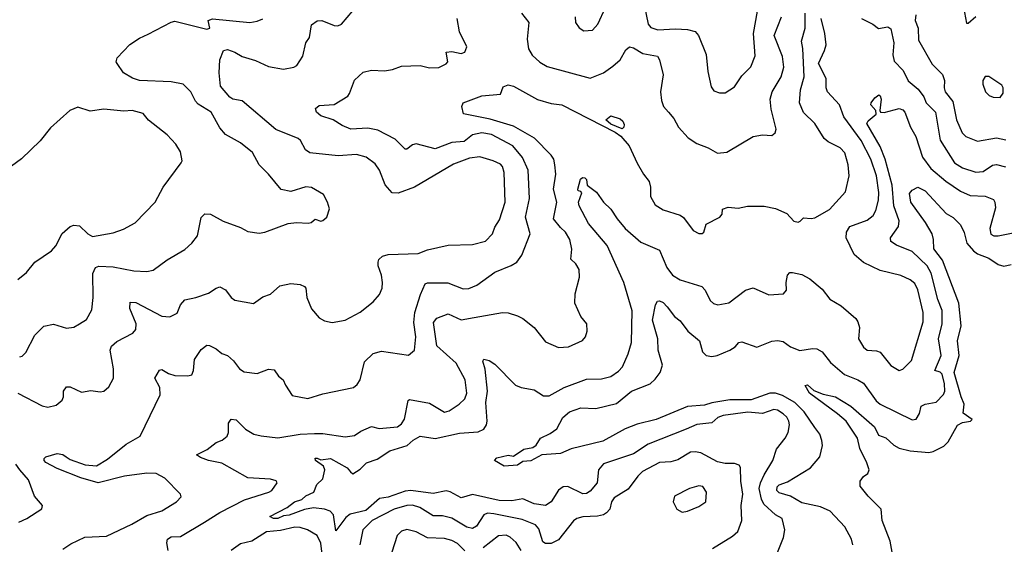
# Model space of a CAD drawing. Extents: x 1552294 to 1694791, y 811929 to 917222.
# Tile 605 of 643: x 1678425 to 1683688, y 897967 to 900769. Entities that reach past the tile are written whole.
import ezdxf

# ---------------------------------------------------------------- set-up
doc = ezdxf.new("R2010")
doc.units = 0

msp = doc.modelspace()

# ---------------------------------------------------------------- linework, layer by layer
at = {"layer": '0CON10XD'}
for points in [[(1683459.2, 900895), (1683485, 900750), (1683495, 900750), (1683535, 900786.7)], [(1681765, 900840), (1681784.5, 900745), (1681797.7, 900727.7), (1681835, 900714.6), (1681929.4, 900720.6), (1681995, 900716.4), (1682036.2, 900706.2), (1682053.1, 900685), (1682093.6, 900583.6), (1682103, 900493), (1682121.3, 900411.3), (1682135, 900388.8), (1682165, 900379.2), (1682195, 900378), (1682245, 900411.2), (1682285, 900468.8), (1682333, 900517), (1682355.6, 900575.6), (1682346.9, 900695), (1682368.5, 900815)], [(1678415, 898774.4), (1678545, 898706.5), (1678575, 898700.6), (1678619.4, 898710.6), (1678651.9, 898738.1), (1678659.2, 898755), (1678659.2, 898785), (1678675, 898808.8), (1678695, 898808), (1678755, 898780.8), (1678805, 898789.2), (1678855, 898782.5), (1678875, 898786), (1678901.3, 898808.7), (1678927.1, 898855), (1678926.5, 898905), (1678908.6, 899005), (1678916, 899025), (1678945, 899051.4), (1679030, 899095), (1679045.5, 899115), (1679047.1, 899145), (1679013.4, 899226.6), (1679015, 899261.2), (1679045, 899259.1), (1679185, 899185.4), (1679228.3, 899181.7), (1679267.5, 899202.5), (1679285, 899246.2), (1679307.5, 899272.5), (1679366.7, 899285), (1679435, 899309.4), (1679475, 899335.7), (1679495, 899342), (1679525, 899325.8), (1679555, 899286), (1679575, 899272), (1679673.9, 899253.9), (1679725, 899289.2), (1679765, 899304.2), (1679815, 899347.5), (1679875, 899360.8), (1679924.2, 899354.2), (1679946.7, 899345), (1679953.8, 899335), (1679960, 899285), (1679984.2, 899225), (1680026.6, 899176.6), (1680055, 899160.6), (1680095, 899152.5), (1680164.2, 899164.2), (1680245, 899206.9), (1680315, 899261.9), (1680348.3, 899301.7), (1680361.8, 899335), (1680364.6, 899365), (1680358.7, 899405), (1680340.5, 899455), (1680340.6, 899475), (1680345, 899488.8), (1680363.4, 899506.6), (1680395, 899515.6), (1680555, 899521.2), (1680605, 899540.9), (1680715.4, 899564.6), (1680845, 899569.2), (1680915, 899586), (1680952.9, 899625), (1680965, 899661.2), (1680988.7, 899701.3), (1681020.7, 899795), (1681014, 899954), (1681004.7, 899984.7), (1680995, 899997.5), (1680956.3, 900016.4), (1680885, 900037.7), (1680830, 900030), (1680743.1, 899996.9), (1680535, 899874.4), (1680447.1, 899842.9), (1680415, 899844.6), (1680378, 899888), (1680348.5, 899965), (1680325, 900000), (1680276.7, 900035), (1680225, 900050), (1680126.9, 900043.1), (1679975, 900058.8), (1679952.2, 900075), (1679925.6, 900125), (1679914.2, 900135), (1679795, 900183.8), (1679615, 900335.4), (1679565, 900345.4), (1679547.8, 900355), (1679498.6, 900415), (1679490.9, 900485), (1679495.5, 900555), (1679515, 900604.4), (1679535, 900610.6), (1679575, 900596.5), (1679615, 900572.5), (1679685, 900551.5), (1679755, 900519.6), (1679835, 900505.4), (1679891.2, 900515), (1679905.7, 900525), (1679938.9, 900575), (1679953.8, 900645), (1679974.2, 900675), (1679985, 900742.5), (1680015, 900763.3), (1680040, 900765), (1680105, 900739.2), (1680125, 900737.1), (1680145, 900746), (1680205, 900816.9)], [(1681265.5, 900045.5), (1681176.9, 900136.9), (1681065, 900200.3), (1680938.9, 900238.9), (1680796.4, 900266.4), (1680788, 900305), (1680795, 900326), (1680895, 900362), (1680995, 900371.2), (1681008.6, 900411.4), (1681035, 900420.8), (1681065, 900413.8), (1681192.7, 900342.7), (1681265, 900322.5), (1681323.3, 900315), (1681607.9, 900167.9), (1681638, 900148), (1681683.1, 900095), (1681726, 900004), (1681759.2, 899945), (1681790, 899905), (1681797.1, 899875), (1681796.9, 899825), (1681821.3, 899781.3), (1681865, 899753.5), (1681955, 899726), (1681972.2, 899712.2), (1682025, 899643.3), (1682055, 899626.7), (1682073, 899627), (1682082.5, 899635), (1682095, 899677.5), (1682167.5, 899715), (1682180, 899730), (1682182, 899758), (1682212.2, 899767.8), (1682265, 899763.1), (1682315, 899772.9), (1682405, 899774.3), (1682465, 899761.8), (1682525, 899733.8), (1682563, 899693), (1682585, 899688.8), (1682597.3, 899692.7), (1682615, 899711.2), (1682655, 899706.7), (1682675, 899711.9), (1682753.8, 899755), (1682839.3, 899850.7), (1682858.5, 899935), (1682853.5, 899995), (1682835, 900058.8), (1682810, 900085), (1682746.4, 900116.4), (1682724.5, 900135), (1682675, 900215.7), (1682613.8, 900273.8), (1682593.8, 900325), (1682598.4, 900395), (1682617.5, 900465), (1682610.7, 900615), (1682602.9, 900655), (1682623.1, 900725), (1682622.4, 900805)], [(1681106.9, 900805), (1681147.1, 900755), (1681138.2, 900665), (1681144.3, 900614.3), (1681165, 900580), (1681205, 900542.5), (1681245, 900519.1), (1681475, 900457.1), (1681545, 900485.6), (1681595, 900520.6), (1681634.6, 900555.4), (1681665, 900608), (1681685, 900624.3), (1681705, 900619.5), (1681755, 900589.1), (1681833.3, 900575), (1681844.5, 900555), (1681864.4, 900475), (1681850, 900385), (1681855, 900337.5), (1681865.7, 900305), (1681892, 900275), (1681922.1, 900242.1), (1681946.7, 900195), (1681997.7, 900137.7), (1682045, 900107.5), (1682105, 900085.6), (1682155, 900056), (1682205, 900061.4), (1682345, 900145.7), (1682395, 900153.8), (1682445, 900150), (1682463.3, 900165), (1682468, 900185), (1682441.7, 900291.7), (1682435.4, 900345), (1682446.2, 900385), (1682495.2, 900464.8), (1682510, 900515), (1682502.9, 900572.9), (1682456.9, 900685), (1682496.7, 900785)], [(1681394.2, 900785), (1681396.2, 900755), (1681415.8, 900725.8), (1681439.5, 900709.5), (1681486.8, 900713.2), (1681516, 900745), (1681555.7, 900835)], [(1683215, 900796.2), (1683212, 900765), (1683226.7, 900725), (1683229.2, 900659.2), (1683301.2, 900531.2), (1683357.3, 900477.3), (1683368, 900445), (1683365.3, 900405), (1683370.7, 900385), (1683412.3, 900332.3), (1683431.8, 900235), (1683463.1, 900165), (1683481.1, 900145), (1683545, 900121.5), (1683645, 900138.2), (1683695, 900126.9)], [(1678425, 898969.2), (1678437.6, 898972.4), (1678458.6, 898991.4), (1678506, 899085), (1678555, 899132.5), (1678605, 899143.8), (1678675, 899122.5), (1678715, 899128), (1678744.4, 899145.6), (1678782, 899168), (1678810.7, 899219.3), (1678817.1, 899285), (1678815.4, 899414.6), (1678830.8, 899445), (1678847.5, 899452.5), (1678925, 899449.6), (1679035, 899428.6), (1679105, 899424.2), (1679137.9, 899432.1), (1679213.4, 899486.6), (1679308, 899542), (1679346, 899575), (1679375.7, 899615), (1679395, 899712.5), (1679415, 899733.3), (1679445, 899730), (1679513.2, 899693.2), (1679605, 899660), (1679645, 899638), (1679705, 899628.6), (1679735, 899634.4), (1679859.5, 899680.5), (1679905, 899685.6), (1679967.7, 899682.3), (1679983.6, 899686.4), (1680005, 899703.3), (1680035, 899693.3), (1680045, 899696.7), (1680066, 899715), (1680080.5, 899759.5), (1680070, 899795), (1680048.1, 899835), (1679985, 899872.8), (1679953.6, 899876.4), (1679875, 899851.2), (1679822.3, 899862.3), (1679755.8, 899945), (1679705, 899993.8), (1679669.8, 900059.8), (1679605, 900111.4), (1679525, 900155.8), (1679495, 900192), (1679448.9, 900275), (1679378.8, 900318.8), (1679364.4, 900335), (1679339.4, 900385), (1679298.8, 900425), (1679235, 900438.2), (1679064.7, 900444.7), (1679027.4, 900457.4), (1678980.8, 900485), (1678945.7, 900535), (1678941.4, 900545), (1678945.7, 900565), (1679013, 900637), (1679065, 900671.1), (1679112.5, 900692.5), (1679234.3, 900755.7), (1679255, 900761.1), (1679425, 900719.4), (1679441.2, 900725), (1679433.3, 900765), (1679455.6, 900774.4), (1679655, 900754.3), (1679695, 900761.5), (1679725.4, 900774.6)], [(1678655, 897942), (1678699.3, 897970.7), (1678773.3, 898005), (1678888.3, 898011.7), (1679025, 898074.6), (1679105, 898121.5), (1679184, 898146), (1679263.8, 898195), (1679288.3, 898221.7), (1679284, 898235), (1679201.3, 898321.3), (1679155, 898345.3), (1679105, 898347.8), (1678985, 898331.6), (1678845, 898295.4), (1678752.5, 898322.5), (1678625, 898372.1), (1678564.3, 898405), (1678555.8, 898415), (1678556, 898425), (1678565, 898434), (1678625, 898452.5), (1678655, 898447.5), (1678674, 898435), (1678695, 898420), (1678775, 898391.4), (1678835, 898386.9), (1678895, 898421.9), (1678995, 898503.1), (1679069.2, 898545), (1679176.7, 898765), (1679173.8, 898805), (1679147.5, 898855), (1679172.1, 898897.9), (1679185, 898900.8), (1679219.8, 898879.8), (1679255, 898869.1), (1679323.4, 898866.6), (1679345, 898872.5), (1679354.5, 898895), (1679360, 898955), (1679395, 899007.8), (1679425, 899031.1), (1679439.8, 899029.8), (1679475, 899011.4), (1679505, 898986.9), (1679536.2, 898975), (1679567, 898947), (1679599.4, 898905), (1679625, 898887.9), (1679695, 898878.8), (1679755, 898902.5), (1679785, 898898.8), (1679807.5, 898865), (1679832.5, 898845), (1679845, 898817.5), (1679881.7, 898761.7), (1679965, 898746.7), (1680045, 898771.8), (1680209.2, 898805), (1680229.1, 898820.9), (1680244.6, 898845), (1680268.8, 898941.2), (1680313.8, 898986.2), (1680358.3, 898998.3), (1680503, 898977), (1680535.6, 899004.4), (1680542.9, 899075), (1680532.3, 899152.3), (1680537.9, 899205), (1680568, 899302), (1680592.1, 899357.9), (1680605.4, 899364.6), (1680714, 899364), (1680795, 899332.1), (1680825, 899332.9), (1680868.1, 899351.9), (1680965, 899420.4), (1681052.6, 899457.4), (1681081.4, 899475), (1681108.6, 899511.4), (1681152.9, 899625), (1681128.6, 899715), (1681150, 899815), (1681142.5, 899965), (1681113, 900033), (1681061.2, 900095), (1680947.1, 900157.1), (1680895, 900165.7), (1680845, 900153.8), (1680800.8, 900119.2), (1680735, 900113.2), (1680645, 900078.8), (1680545, 900106.4), (1680525, 900101.9), (1680495, 900078.1), (1680485, 900078.1), (1680431.1, 900131.1), (1680338.9, 900178.9), (1680285, 900189.4), (1680195, 900184.5), (1680148.8, 900205), (1680100, 900235), (1680035, 900256), (1680012, 900275), (1680006.7, 900295), (1680025, 900312), (1680105, 900315.7), (1680178.3, 900361.7), (1680188.6, 900375), (1680215, 900446.2), (1680261.7, 900488.3), (1680305, 900500), (1680375, 900495.6), (1680417, 900503), (1680465, 900520.6), (1680565, 900525.3), (1680615, 900513.2), (1680665, 900513.8), (1680705, 900534.4), (1680713.1, 900545), (1680704.3, 900595.7), (1680735, 900598.7), (1680785, 900588.6), (1680804.6, 900595.4), (1680815.6, 900625), (1680775.3, 900705), (1680763.1, 900775)], [(1682461.2, 897888.8), (1682507, 898003), (1682514, 898045), (1682500, 898105), (1682465.3, 898125.3), (1682401.8, 898181.8), (1682389.3, 898209.3), (1682378.1, 898265), (1682384.4, 898295), (1682405, 898337.8), (1682450.9, 898415), (1682470, 898475), (1682516.5, 898535), (1682532.1, 898565), (1682540, 898605), (1682536, 898625), (1682525.6, 898645.6), (1682505, 898664.7), (1682475, 898684.1), (1682455, 898687.2), (1682395, 898666.6), (1682317.3, 898672.7), (1682184.7, 898655.3), (1682156.1, 898643.9), (1682124.6, 898615.4), (1682045, 898608), (1681987.5, 898582.5), (1681785, 898502.9), (1681705, 898449.7), (1681545, 898397.1), (1681518.1, 898365), (1681511.6, 898295), (1681475, 898251.8), (1681455, 898239.3), (1681435, 898237.3), (1681355, 898275.6), (1681330, 898275), (1681305, 898256.9), (1681265, 898194.2), (1681235.5, 898174.5), (1681175, 898183.9), (1681115, 898211.1), (1681055, 898200.3), (1680988.1, 898201.9), (1680845, 898232.5), (1680785, 898216.1), (1680725, 898248.4), (1680705, 898253.2), (1680635, 898238.8), (1680515, 898254.5), (1680485, 898251.6), (1680395, 898218.9), (1680347.9, 898212.1), (1680275, 898148.5), (1680191.6, 898128.4), (1680168.6, 898111.4), (1680115, 898040), (1680102.5, 898125), (1680084.8, 898144.8), (1680055, 898155.3), (1679995, 898162.2), (1679947.5, 898152.5), (1679865, 898122.3), (1679835, 898119.3), (1679805, 898105.3), (1679781.2, 898105), (1679761.2, 898115), (1679855, 898164), (1679893.8, 898195), (1679933.1, 898206.9), (1679954, 898226), (1679997.5, 898245), (1680013, 898287), (1680045, 898316.2), (1680056.4, 898365), (1680048.6, 898385), (1680006, 898415), (1680005, 898426.7), (1680015, 898428.1), (1680035, 898417.7), (1680085.9, 898425.9), (1680176, 898375), (1680194, 898355), (1680205, 898344), (1680245, 898369.5), (1680278.3, 898401.7), (1680335, 898422.5), (1680403.4, 898466.6), (1680495.5, 898494.5), (1680527.3, 898522.7), (1680565, 898544.5), (1680645, 898532.2), (1680775, 898561.1), (1680875, 898568), (1680905, 898581.8), (1680919.2, 898605), (1680923.2, 898625), (1680917.1, 898725), (1680925.8, 898785), (1680913.6, 898903.6), (1680900.8, 898945), (1680905, 898956), (1680935, 898948.6), (1680965, 898929.4), (1681075, 898817.8), (1681105, 898804.5), (1681175, 898792.2), (1681225, 898761.1), (1681255, 898760.5), (1681335, 898805.3), (1681455, 898848.8), (1681535, 898850.5), (1681585, 898864.5), (1681625, 898891.8), (1681646.5, 898915), (1681677.5, 898985), (1681694.5, 899045), (1681698.8, 899215), (1681653.5, 899365), (1681565, 899562.9), (1681465, 899680.9), (1681416, 899775), (1681412.5, 899795), (1681430, 899845), (1681425, 899852.5), (1681410, 899855), (1681407.5, 899865), (1681423, 899917), (1681433.6, 899926.4), (1681445.5, 899925.5), (1681453.8, 899915), (1681457.5, 899885), (1681507.8, 899847.8), (1681545.5, 899795.5), (1681585, 899758), (1681618.2, 899705), (1681660.4, 899655), (1681745, 899581.8), (1681845, 899538.1), (1681883.2, 899445), (1681915, 899405.5), (1681955, 899380.8), (1682070.8, 899345), (1682089.4, 899325), (1682115, 899270), (1682133.2, 899253.2), (1682156, 899246), (1682215, 899257.1), (1682305, 899324), (1682345, 899337.1), (1682429.2, 899299.2), (1682507.5, 899305), (1682524, 899325), (1682522, 899365), (1682528.8, 899405), (1682541.7, 899418.3), (1682555, 899420), (1682605, 899408), (1682648.8, 899385), (1682715, 899330.8), (1682755, 899277.5), (1682815, 899241.9), (1682893.3, 899173.3), (1682905.4, 899155.4), (1682913.5, 899125), (1682908, 899065), (1682935, 899019.6), (1682955, 899003.8), (1683005, 899001.5), (1683025, 898993.3), (1683082, 898922), (1683125, 898895.8), (1683145, 898902), (1683191.3, 898948.7), (1683254.5, 899155), (1683253.8, 899205), (1683225, 899326.2), (1683209.8, 899359.8), (1683185, 899379.4), (1683135, 899403.1), (1683025, 899429.6), (1682935, 899472.3), (1682884.8, 899514.8), (1682841.8, 899605), (1682844.7, 899635.3), (1682861.4, 899665), (1682955, 899698.7), (1682986.6, 899723.4), (1683000.5, 899749.5), (1683015, 899806.2), (1683017.3, 899847.3), (1683004.4, 899935), (1682973.4, 900025), (1682922.8, 900125), (1682830.5, 900250.5), (1682806.2, 900315), (1682743.3, 900383.3), (1682735.4, 900405), (1682735.3, 900455), (1682693.8, 900535), (1682727.2, 900605), (1682734.7, 900635), (1682728.9, 900695), (1682708.9, 900775)], [(1682925, 900776), (1682985, 900746.4), (1683015, 900721.9), (1683065, 900731.1), (1683080.5, 900720.5), (1683097.5, 900645), (1683091.3, 900581.3), (1683098.2, 900548.2), (1683147.8, 900497.8), (1683173.1, 900443.1), (1683227.8, 900397.8), (1683257.5, 900357.5), (1683270.4, 900325), (1683319.2, 900275), (1683345.2, 900125.2), (1683421.2, 900005), (1683465, 899978.6), (1683535, 899954.7), (1683575, 899959.2), (1683625, 899991.6), (1683645, 899995.3), (1683694.2, 899984.2)], [(1683665, 900354.2), (1683682.4, 900377.6), (1683682.2, 900405), (1683675, 900419.2), (1683605, 900466.2), (1683585, 900466.2), (1683572, 900445), (1683572, 900425), (1683586.7, 900385), (1683606.7, 900365), (1683627.5, 900355), (1683665, 900354.2)], [(1682878.1, 897965), (1682870.8, 897995), (1682835, 898060), (1682756.9, 898145), (1682705, 898167.8), (1682605, 898188.2), (1682544.4, 898225), (1682485, 898242.6), (1682472.1, 898255), (1682473.6, 898275), (1682485, 898284.7), (1682528.5, 898301.5), (1682652.5, 898375), (1682702.5, 898435), (1682715.7, 898494.3), (1682712.1, 898522.1), (1682701.1, 898555), (1682675, 898590.6), (1682617.6, 898675), (1682568.7, 898725), (1682502.5, 898762.5), (1682465, 898773.8), (1682435, 898774.1), (1682335, 898738.6), (1682221.2, 898738.8), (1682125, 898722.8), (1682085, 898710), (1681995, 898702.7), (1681826.9, 898633.1), (1681725, 898608.2), (1681660.5, 898585), (1681542.3, 898517.7), (1681372.1, 898477.9), (1681315, 898451.9), (1681215, 898445.4), (1681156.8, 898413.2), (1681115, 898410.5), (1681085, 898390), (1681015, 898384.3), (1680962.5, 898415), (1680975, 898430), (1681035, 898443.8), (1681065, 898437.5), (1681120, 898475), (1681167.5, 898485), (1681185, 898497.5), (1681208.8, 898535), (1681260.7, 898559.3), (1681295.6, 898585), (1681328.6, 898645), (1681364.3, 898675), (1681425, 898696.9), (1681505, 898692.2), (1681615, 898720.3), (1681695, 898786.1), (1681794.7, 898825.3), (1681821.3, 898848.7), (1681848.8, 898885), (1681860.4, 898925), (1681836.9, 899005), (1681835.5, 899065), (1681807.3, 899165), (1681823.1, 899246.9), (1681833.4, 899266.6), (1681845, 899268.2), (1681865, 899258.8), (1681885, 899235.7), (1681925.6, 899185), (1681955, 899161.4), (1681995.5, 899105), (1682058.2, 899055), (1682075.3, 898995.3), (1682095, 898976.5), (1682125, 898970.5), (1682153.8, 898976.2), (1682221.2, 899005), (1682248.5, 899021.5), (1682268.8, 899045), (1682285, 899048.9), (1682365, 899020.8), (1682445, 899051.8), (1682475, 899056.5), (1682505, 899050), (1682545, 899022.9), (1682595, 899002.2), (1682663, 899013), (1682685, 899010.8), (1682715, 898995.8), (1682758.9, 898938.9), (1682833.5, 898873.5), (1682905, 898846.2), (1682935, 898827.5), (1683003.2, 898733.2), (1683025, 898715.5), (1683195, 898631.5), (1683216, 898635), (1683235, 898666.7), (1683244, 898705), (1683263.8, 898715), (1683322.9, 898727.1), (1683362.2, 898767.8), (1683369.3, 898785), (1683368.8, 898825), (1683356, 898876), (1683345, 898887.1), (1683315.7, 898895.7), (1683349.6, 898975), (1683335.3, 899065), (1683355.7, 899145), (1683355.9, 899215.9), (1683332.7, 899275), (1683297.5, 899415), (1683275, 899454), (1683195, 899532), (1683112, 899565), (1683082, 899585), (1683079.2, 899605), (1683122.8, 899665), (1683125.3, 899694.7), (1683097.2, 899775), (1683089.1, 899885), (1683051.6, 900025), (1683025, 900092.1), (1682953.3, 900215), (1682960.2, 900229.8), (1683001.9, 900265), (1683001.3, 900285), (1682974.4, 900315), (1682975.6, 900325), (1682995, 900351.4), (1683017.5, 900367.5), (1683025, 900362), (1683028.6, 900345), (1683021.8, 900285), (1683026.7, 900275), (1683045, 900273.4), (1683125, 900294.7), (1683145, 900287.5), (1683156.5, 900275), (1683185.9, 900195.9), (1683215.3, 900145.3), (1683251.1, 900035), (1683295, 899974), (1683375, 899907.5), (1683452.8, 899852.8), (1683505, 899830.8), (1683585, 899827.3), (1683629.6, 899809.6), (1683637.3, 899795), (1683640.4, 899765), (1683609.6, 899655), (1683615, 899624.2), (1683632.5, 899615), (1683655, 899615.5), (1683735, 899630.9)], [(1678415, 899382), (1678460.9, 899419.1), (1678506, 899475), (1678595.7, 899534.3), (1678617.8, 899562.2), (1678651.7, 899628.3), (1678695.4, 899664.6), (1678715, 899671.1), (1678745, 899669.2), (1678789.4, 899625), (1678815, 899611.8), (1678925, 899630.4), (1678980.2, 899649.8), (1679042.5, 899685), (1679149.2, 899795), (1679192.5, 899875), (1679288.8, 900005), (1679293.8, 900016.2), (1679284.1, 900064.1), (1679258.8, 900105), (1679214.2, 900155), (1679113.6, 900233.6), (1679085, 900268), (1679025.9, 900284.1), (1678980.9, 900280.9), (1678875, 900291.2), (1678801.3, 900281.3), (1678735, 900302), (1678693.8, 900285), (1678588.9, 900191.1), (1678535, 900122), (1678435, 900026.7), (1678307.1, 899932.9)], [(1681645, 900185.8), (1681585, 900211.2), (1681557.5, 900235), (1681585, 900256.2), (1681635, 900240), (1681648.3, 900228.3), (1681655, 900210), (1681654.2, 900195), (1681645, 900185.8)], [(1679218.4, 897935), (1679210.9, 897975), (1679215.4, 897994.6), (1679235, 898006.8), (1679285, 898008.9), (1679413.7, 898086.3), (1679495, 898138), (1679625.8, 898204.3), (1679756, 898245), (1679772.5, 898255), (1679801.2, 898295), (1679795.6, 898305.6), (1679765, 898314.4), (1679645, 898322.8), (1679505, 898400), (1679434.3, 898414.3), (1679390.6, 898430.6), (1679370, 898445), (1679426.6, 898473.4), (1679475, 898511.2), (1679507, 898523), (1679533.8, 898545), (1679541.9, 898565), (1679540.4, 898615), (1679555, 898635.7), (1679582.7, 898632.7), (1679631.9, 898581.9), (1679676.3, 898556.3), (1679715, 898546.4), (1679805.3, 898535.3), (1679923.8, 898556.2), (1680000.1, 898559.9), (1680045, 898559.3), (1680165, 898540.9), (1680215, 898548.9), (1680247.9, 898572.1), (1680305, 898596.2), (1680346.7, 898586.7), (1680444, 898595), (1680465, 898611.2), (1680481.1, 898635), (1680501.9, 898735), (1680508.8, 898741.2), (1680615, 898720.9), (1680695, 898673.3), (1680719.8, 898680.2), (1680774.2, 898715), (1680804.3, 898745), (1680814.6, 898775), (1680806.4, 898845), (1680757.5, 898935), (1680655, 899027.5), (1680637.1, 899152.9), (1680655, 899175.6), (1680715, 899198.6), (1680785, 899166.4), (1680855, 899179.6), (1681005, 899205.6), (1681035, 899204), (1681085, 899188), (1681115, 899174), (1681174.2, 899125), (1681235, 899048.6), (1681305, 899018.1), (1681358.3, 899021.7), (1681433.6, 899056.4), (1681450, 899075), (1681458.6, 899105), (1681455.8, 899145), (1681424.2, 899185), (1681391.4, 899255), (1681394.4, 899305), (1681417.3, 899395), (1681415.5, 899435), (1681398, 899465), (1681371.2, 899491.2), (1681375.6, 899544.4), (1681366.2, 899596.2), (1681343.1, 899635), (1681315, 899658.9), (1681278.1, 899705), (1681296.3, 899795), (1681278.6, 899865), (1681290.7, 899945), (1681285.3, 899995), (1681279.1, 900025), (1681265.5, 900045.5)], [(1682718.8, 898768.8), (1682785, 898754.4), (1682867.1, 898705), (1682994.4, 898595), (1683015, 898550), (1683055, 898535.5), (1683096.9, 898496.9), (1683125, 898480.3), (1683185, 898466.1), (1683285, 898458.2), (1683307.3, 898462.7), (1683365, 898491.4), (1683387.9, 898515), (1683437.1, 898602.9), (1683465, 898618), (1683507.5, 898625), (1683515.8, 898634.2), (1683467.5, 898667.5), (1683473.3, 898715), (1683456.3, 898755), (1683420.2, 898885), (1683445.9, 898975.9), (1683436.9, 899055), (1683456.3, 899135), (1683445, 899256), (1683356.6, 899485), (1683311.1, 899545), (1683310, 899595), (1683302.7, 899625), (1683266.6, 899686.6), (1683188, 899795), (1683181.4, 899841.4), (1683195, 899859.4), (1683225, 899874.2), (1683265, 899854.7), (1683376.7, 899735), (1683415, 899712.9), (1683453, 899673), (1683472.2, 899632.2), (1683487.8, 899575), (1683522.3, 899535), (1683545, 899519.7), (1683605, 899496.1), (1683655, 899462.1), (1683685, 899453.8), (1683725, 899461.4)], [(1683088.9, 897925), (1683078.1, 897985), (1683035.6, 898095), (1683028.6, 898155), (1682960, 898225), (1682918, 898278), (1682918, 898305), (1682935, 898330), (1682958.8, 898345), (1682965.6, 898365), (1682953.3, 898403.3), (1682915, 898478.8), (1682903.6, 898535), (1682841.8, 898625), (1682796.5, 898665), (1682645.6, 898775), (1682622.5, 898815), (1682635, 898819.4), (1682669.3, 898789.3), (1682718.8, 898768.8)], [(1682127.5, 897945), (1682235, 898010.6), (1682264.2, 898035), (1682284.6, 898095), (1682280.6, 898175), (1682290.4, 898235), (1682279.6, 898305), (1682276.9, 898376.9), (1682270.8, 898390.8), (1682245, 898399.4), (1682195, 898398.8), (1682155, 898407.1), (1682065.3, 898455.3), (1682035, 898461.5), (1682011.2, 898458.8), (1681941.9, 898418.1), (1681905, 898408.2), (1681845, 898403.9), (1681753.8, 898356.2), (1681728.3, 898331.7), (1681677.9, 898262.1), (1681601.9, 898215), (1681588.1, 898195), (1681580, 898155), (1681562, 898135), (1681545.4, 898124.6), (1681512.5, 898117.5), (1681435.4, 898114.6), (1681402, 898105), (1681385, 898092.9), (1681305, 897991.1), (1681265, 897971.1), (1681235, 897971.5), (1681221.2, 897981.2), (1681200.4, 898050.4), (1681181.5, 898071.5), (1681110.1, 898100.1), (1680959.1, 898130.9), (1680925, 898133.8), (1680906.4, 898125), (1680866.6, 898063.4), (1680845, 898051.5), (1680815, 898058.7), (1680735, 898107.8), (1680685, 898118.8), (1680635, 898118.9), (1680564.5, 898164.5), (1680525, 898176.4), (1680495, 898174.4), (1680425.8, 898154.2), (1680308.2, 898095), (1680259.6, 898045), (1680243.1, 897965)], [(1678420, 898085), (1678462.5, 898105), (1678542.7, 898157.3), (1678547.5, 898175), (1678504.8, 898224.8), (1678472.2, 898312.2), (1678425.5, 898365.5), (1678404.1, 898395)], [(1681965, 898138.8), (1681995, 898144.4), (1682055, 898169.2), (1682092, 898195), (1682095.7, 898245), (1682075.7, 898275.7), (1682055, 898280), (1682005.8, 898265.8), (1681924, 898225), (1681918, 898195), (1681936.7, 898155), (1681965, 898138.8)], [(1680041.7, 897915), (1680034.3, 897974.3), (1680015, 898014.3), (1679964, 898045), (1679925, 898056.8), (1679895, 898058.4), (1679818.6, 898041.4), (1679745, 898034.8), (1679666.7, 897983.3), (1679605, 897969.4), (1679555, 897934.3)], [(1680805, 897931.6), (1680765, 897971.1), (1680735, 897987.3), (1680695, 897997.5), (1680605, 898001.2), (1680545, 898034.5), (1680495, 898045.6), (1680465, 898038.1), (1680442.2, 898015), (1680413.9, 897925)], [(1681104.6, 897935), (1681077.8, 897977.8), (1681046.7, 898005), (1681025, 898015.4), (1680985, 898011.8), (1680902, 897948)]]:
    msp.add_lwpolyline(points, dxfattribs=at)

doc.saveas('drawing.dxf')
